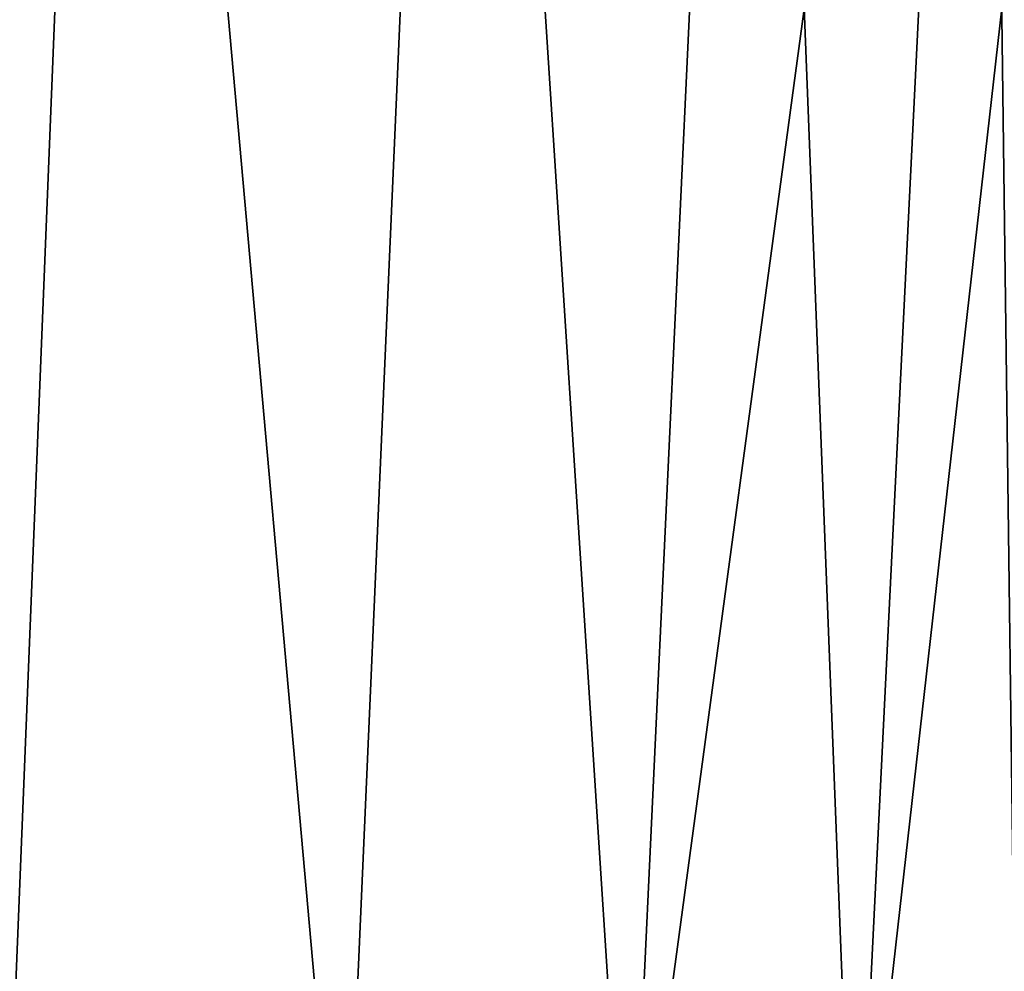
# Model space of a CAD drawing. Header units: millimetres. Extents: x -125 to 125, y -4 to 54.
# Tile 584 of 612: x 115.405 to 116.162, y -2.768 to -2.036. Entities that reach past the tile are written whole.
import ezdxf

# ---------------------------------------------------------------- set-up
doc = ezdxf.new("R2010")
doc.units = ezdxf.units.MM
doc.header["$LTSCALE"] = 65.185185
for name, color, linetype in [('26', 7, 'CONTINUOUS'), ('28', 7, 'CONTINUOUS'), ('29', 7, 'CONTINUOUS'), ('31', 7, 'CONTINUOUS')]:
    doc.layers.add(name, color=color, linetype=linetype)

msp = doc.modelspace()

# ---------------------------------------------------------------- linework, layer by layer
at = {"layer": '26', "color": 7, "linetype": 'Continuous'}
for points in [[(115.47305, -1, 110.00535), (115.39169, -3.02617, 110.07358), (115.16334, -1, 109.67707), (115.47305, -1, 110.00535)], [(115.65383, -3.02617, 110.4257), (115.39169, -3.02617, 110.07358), (115.47305, -1, 110.00535), (115.65383, -3.02617, 110.4257)], [(115.74255, -1, 110.36736), (115.65383, -3.02617, 110.4257), (115.47305, -1, 110.00535), (115.74255, -1, 110.36736)], [(115.87331, -3.02617, 110.80586), (115.65383, -3.02617, 110.4257), (115.74255, -1, 110.36736), (115.87331, -3.02617, 110.80586)], [(115.96821, -1, 110.75821), (115.87331, -3.02617, 110.80586), (115.74255, -1, 110.36736), (115.96821, -1, 110.75821)], [(116.14697, -1, 111.17262), (115.87331, -3.02617, 110.80586), (115.96821, -1, 110.75821), (116.14697, -1, 111.17262)], [(116.04718, -3.02617, 111.20893), (115.87331, -3.02617, 110.80586), (116.14697, -1, 111.17262), (116.04718, -3.02617, 111.20893)], [(116.27641, -1, 111.60498), (116.04718, -3.02617, 111.20893), (116.14697, -1, 111.17262), (116.27641, -1, 111.60498)], [(116.17308, -3.02617, 111.62946), (116.04718, -3.02617, 111.20893), (116.27641, -1, 111.60498), (116.17308, -3.02617, 111.62946)]]:
    msp.add_3dface(points, dxfattribs=at)
at = {"layer": '28', "color": 7, "linetype": 'Continuous'}
for points in [[(115.47305, -1, -114.99465), (115.39169, -3.02617, -114.92642), (115.16334, -1, -115.32293), (115.47305, -1, -114.99465)], [(115.65383, -3.02617, -114.5743), (115.39169, -3.02617, -114.92642), (115.47305, -1, -114.99465), (115.65383, -3.02617, -114.5743)], [(115.74255, -1, -114.63264), (115.65383, -3.02617, -114.5743), (115.47305, -1, -114.99465), (115.74255, -1, -114.63264)], [(115.87331, -3.02617, -114.19414), (115.65383, -3.02617, -114.5743), (115.74255, -1, -114.63264), (115.87331, -3.02617, -114.19414)], [(115.96821, -1, -114.24179), (115.87331, -3.02617, -114.19414), (115.74255, -1, -114.63264), (115.96821, -1, -114.24179)], [(116.14697, -1, -113.82738), (115.87331, -3.02617, -114.19414), (115.96821, -1, -114.24179), (116.14697, -1, -113.82738)], [(116.04718, -3.02617, -113.79107), (115.87331, -3.02617, -114.19414), (116.14697, -1, -113.82738), (116.04718, -3.02617, -113.79107)], [(116.27641, -1, -113.39502), (116.04718, -3.02617, -113.79107), (116.14697, -1, -113.82738), (116.27641, -1, -113.39502)], [(116.17308, -3.02617, -113.37054), (116.04718, -3.02617, -113.79107), (116.27641, -1, -113.39502), (116.17308, -3.02617, -113.37054)]]:
    msp.add_3dface(points, dxfattribs=at)
at = {"layer": '29', "color": 7, "linetype": 'Continuous'}
for points in [[(115.16334, -1, -109.67707), (115.39169, -3.02617, -110.07358), (115.47305, -1, -110.00535), (115.16334, -1, -109.67707)], [(115.39169, -3.02617, -110.07358), (115.65383, -3.02617, -110.4257), (115.47305, -1, -110.00535), (115.39169, -3.02617, -110.07358)], [(115.47305, -1, -110.00535), (115.65383, -3.02617, -110.4257), (115.74255, -1, -110.36736), (115.47305, -1, -110.00535)], [(115.65383, -3.02617, -110.4257), (115.87331, -3.02617, -110.80586), (115.74255, -1, -110.36736), (115.65383, -3.02617, -110.4257)], [(115.74255, -1, -110.36736), (115.87331, -3.02617, -110.80586), (115.96821, -1, -110.75821), (115.74255, -1, -110.36736)], [(115.87331, -3.02617, -110.80586), (116.04718, -3.02617, -111.20893), (115.96821, -1, -110.75821), (115.87331, -3.02617, -110.80586)], [(115.96821, -1, -110.75821), (116.04718, -3.02617, -111.20893), (116.14697, -1, -111.17262), (115.96821, -1, -110.75821)], [(116.04718, -3.02617, -111.20893), (116.17308, -3.02617, -111.62946), (116.14697, -1, -111.17262), (116.04718, -3.02617, -111.20893)], [(116.14697, -1, -111.17262), (116.17308, -3.02617, -111.62946), (116.27641, -1, -111.60498), (116.14697, -1, -111.17262)]]:
    msp.add_3dface(points, dxfattribs=at)
at = {"layer": '31', "color": 7, "linetype": 'Continuous'}
for points in [[(115.16334, -1, 115.32293), (115.39169, -3.02617, 114.92642), (115.47305, -1, 114.99465), (115.16334, -1, 115.32293)], [(115.39169, -3.02617, 114.92642), (115.65383, -3.02617, 114.5743), (115.47305, -1, 114.99465), (115.39169, -3.02617, 114.92642)], [(115.47305, -1, 114.99465), (115.65383, -3.02617, 114.5743), (115.74255, -1, 114.63264), (115.47305, -1, 114.99465)], [(115.65383, -3.02617, 114.5743), (115.87331, -3.02617, 114.19414), (115.74255, -1, 114.63264), (115.65383, -3.02617, 114.5743)], [(115.74255, -1, 114.63264), (115.87331, -3.02617, 114.19414), (115.96821, -1, 114.24179), (115.74255, -1, 114.63264)], [(115.87331, -3.02617, 114.19414), (116.04718, -3.02617, 113.79107), (115.96821, -1, 114.24179), (115.87331, -3.02617, 114.19414)], [(115.96821, -1, 114.24179), (116.04718, -3.02617, 113.79107), (116.14697, -1, 113.82738), (115.96821, -1, 114.24179)], [(116.04718, -3.02617, 113.79107), (116.17308, -3.02617, 113.37054), (116.14697, -1, 113.82738), (116.04718, -3.02617, 113.79107)], [(116.14697, -1, 113.82738), (116.17308, -3.02617, 113.37054), (116.27641, -1, 113.39502), (116.14697, -1, 113.82738)]]:
    msp.add_3dface(points, dxfattribs=at)

doc.saveas('drawing.dxf')
